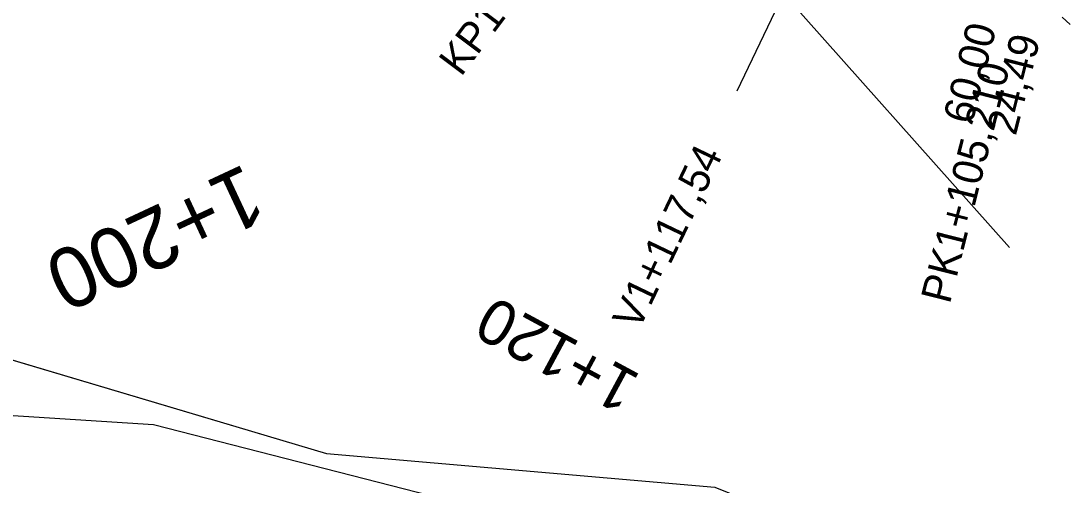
# Model space of a CAD drawing. Extents: x -636600 to -628587, y -1090963 to -1085869.
# Drawn here: x -629488.6 to -629419, y -1089688.4 to -1089657.6 of the extents above; entities that cross this region are included whole.
import ezdxf

# ---------------------------------------------------------------- set-up
doc = ezdxf.new("R2010")
doc.units = 0
for name, color, linetype in [('21', 7, 'Continuous'), ('42', 7, 'Continuous'), ('Ex_Major Contours', 7, 'Continuous'), ('Ex_Minor Contours', 7, 'Continuous'), ('HEKTOMETRY100', 7, 'Continuous'), ('HEKTOMETRY20', 7, 'Continuous'), ('HL_BODY', 7, 'Continuous'), ('PARCELY_NÁVRH_SILNICE_ŽELEZNICE', 7, 'Continuous'), ('POLOMERY', 7, 'Continuous'), ('VRCHOLY', 7, 'Continuous')]:
    doc.layers.add(name, color=color, linetype=linetype)

msp = doc.modelspace()

# ---------------------------------------------------------------- linework, layer by layer
at = {"layer": '21'}
for p, q in [((-629510.564, -1089673.739), (-629468.307, -1089686.291)), ((-629468.307, -1089686.291), (-629442.518, -1089688.526))]:
    msp.add_line(p, q, dxfattribs=at)
at = {"layer": '42'}
for p, q in [((-629506.789, -1089682.628), (-629479.805, -1089684.365)), ((-629479.805, -1089684.365), (-629461.406, -1089689.087))]:
    msp.add_line(p, q, dxfattribs=at)
at = {"layer": 'Ex_Major Contours'}
msp.add_lwpolyline([(-629422.947, -1089672.613), (-629439.001, -1089654.585)], dxfattribs=at)
at = {"layer": 'Ex_Minor Contours'}
msp.add_lwpolyline([(-629419.452, -1089657.326), (-629418.902, -1089657.816)], dxfattribs=at)
at = {"layer": 'PARCELY_NÁVRH_SILNICE_ŽELEZNICE'}
msp.add_lwpolyline([(-629683.036, -1089730.713), (-629659.95, -1089713.109), (-629620.725, -1089691.259), (-629593.679, -1089680.601), (-629530.665, -1089672.948), (-629510.564, -1089673.739), (-629468.307, -1089686.291), (-629442.518, -1089688.526), (-629376.409, -1089715.261), (-629331.288, -1089748.416)], dxfattribs=at)
at = {"layer": 'VRCHOLY'}
msp.add_lwpolyline([(-629432.422, -1089644.205), (-629441.052, -1089662.247)], dxfattribs=at)

# ---------------------------------------------------------------- texts
at = {"layer": 'HEKTOMETRY100'}
msp.add_text('1+200', height=4, rotation=205.00474, dxfattribs=at).set_placement((-629473.707, -1089667.022))
at = {"layer": 'HEKTOMETRY20'}
msp.add_text('1+120', height=3, rotation=151.63275, dxfattribs=at).set_placement((-629447.333, -1089681.132))
at = {"layer": 'HL_BODY'}
for s, rotation, p in [('KP1+128,915', 53.11927, (-629459.368, -1089661.339)), ('PK1+105,210', 75.75643, (-629426.911, -1089676.428))]:
    msp.add_text(s, height=2, rotation=rotation, dxfattribs=at).set_placement(p)
at = {"layer": 'POLOMERY'}
for s, p in [('60,00', (-629425.436, -1089664.52)), ('24,49', (-629422.528, -1089665.258))]:
    msp.add_text(s, height=2, rotation=75.75643, dxfattribs=at).set_placement(p)
at = {"layer": 'VRCHOLY'}
msp.add_text('V1+117,54', height=2, rotation=64.43785, dxfattribs=at).set_placement((-629447.577, -1089678.206))

doc.saveas('drawing.dxf')
